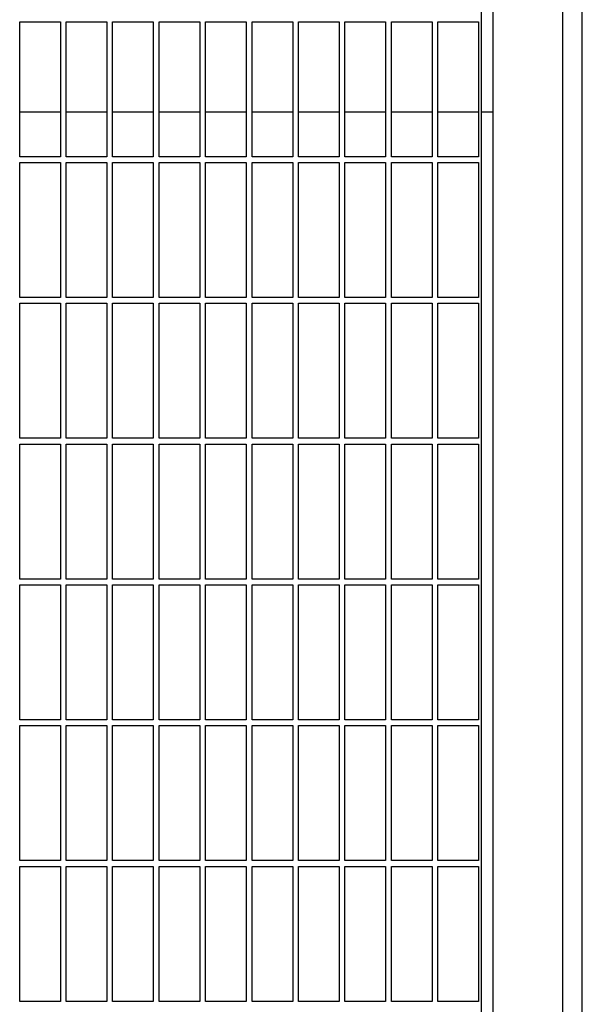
# Model space of a CAD drawing. Header units: inches. Extents: x 5 to 1128, y -85 to 748.
# Tile 669 of 693: x 771 to 783, y 588 to 610. Entities that reach past the tile are written whole.
import ezdxf

# ---------------------------------------------------------------- set-up
doc = ezdxf.new("R2010")
doc.units = ezdxf.units.IN
doc.header["$LTSCALE"] = 32
doc.header["$MEASUREMENT"] = 0
doc.layers.add('Visible (ANSI)', color=7, linetype='Continuous', lineweight=30)

msp = doc.modelspace()

# ---------------------------------------------------------------- linework, layer by layer
at = {"layer": 'Visible (ANSI)'}
for p, q in [((780.86063, 558.35978), (780.86063, 636.85978)), ((782.36063, 558.35978), (782.36063, 636.10978)), ((782.78063, 558.35978), (782.78063, 636.10978)), ((780.61063, 558.60978), (780.61063, 635.5653)), ((770.67313, 606.64103), (770.67313, 609.54728)), ((770.67313, 609.54728), (771.54813, 609.54728)), ((771.54813, 609.54728), (771.54813, 606.64103)), ((771.67313, 606.64103), (771.67313, 609.54728)), ((771.67313, 609.54728), (772.54813, 609.54728)), ((772.54813, 609.54728), (772.54813, 606.64103)), ((772.67313, 606.64103), (772.67313, 609.54728)), ((772.67313, 609.54728), (773.54813, 609.54728)), ((773.54813, 609.54728), (773.54813, 606.64103)), ((773.67313, 606.64103), (773.67313, 609.54728)), ((773.67313, 609.54728), (774.54813, 609.54728)), ((774.54813, 609.54728), (774.54813, 606.64103)), ((774.67313, 606.64103), (774.67313, 609.54728)), ((774.67313, 609.54728), (775.54813, 609.54728)), ((775.54813, 609.54728), (775.54813, 606.64103)), ((775.67313, 606.64103), (775.67313, 609.54728)), ((775.67313, 609.54728), (776.54813, 609.54728)), ((776.54813, 609.54728), (776.54813, 606.64103)), ((776.67313, 606.64103), (776.67313, 609.54728)), ((776.67313, 609.54728), (777.54813, 609.54728)), ((777.54813, 609.54728), (777.54813, 606.64103)), ((777.67313, 606.64103), (777.67313, 609.54728)), ((777.67313, 609.54728), (778.54813, 609.54728)), ((778.54813, 609.54728), (778.54813, 606.64103)), ((778.67313, 606.64103), (778.67313, 609.54728)), ((778.67313, 609.54728), (779.54813, 609.54728)), ((779.54813, 609.54728), (779.54813, 606.64103)), ((779.67313, 606.64103), (779.67313, 609.54728)), ((779.67313, 609.54728), (780.54813, 609.54728)), ((780.54813, 609.54728), (780.54813, 606.64103)), ((770.67313, 607.60978), (771.54813, 607.60978)), ((771.67313, 607.60978), (772.54813, 607.60978)), ((772.67313, 607.60978), (773.54813, 607.60978)), ((773.67313, 607.60978), (774.54813, 607.60978)), ((774.67313, 607.60978), (775.54813, 607.60978)), ((775.67313, 607.60978), (776.54813, 607.60978)), ((776.67313, 607.60978), (777.54813, 607.60978)), ((777.67313, 607.60978), (778.54813, 607.60978)), ((778.67313, 607.60978), (779.54813, 607.60978)), ((779.67313, 607.60978), (780.54813, 607.60978)), ((780.61063, 607.60978), (780.86063, 607.60978)), ((771.54813, 606.64103), (770.67313, 606.64103)), ((772.54813, 606.64103), (771.67313, 606.64103)), ((773.54813, 606.64103), (772.67313, 606.64103)), ((774.54813, 606.64103), (773.67313, 606.64103)), ((775.54813, 606.64103), (774.67313, 606.64103)), ((776.54813, 606.64103), (775.67313, 606.64103)), ((777.54813, 606.64103), (776.67313, 606.64103)), ((778.54813, 606.64103), (777.67313, 606.64103)), ((779.54813, 606.64103), (778.67313, 606.64103)), ((780.54813, 606.64103), (779.67313, 606.64103)), ((770.67313, 603.60978), (770.67313, 606.51603)), ((770.67313, 606.51603), (771.54813, 606.51603)), ((771.54813, 606.51603), (771.54813, 603.60978)), ((771.67313, 603.60978), (771.67313, 606.51603)), ((771.67313, 606.51603), (772.54813, 606.51603)), ((772.54813, 606.51603), (772.54813, 603.60978)), ((772.67313, 603.60978), (772.67313, 606.51603)), ((772.67313, 606.51603), (773.54813, 606.51603)), ((773.54813, 606.51603), (773.54813, 603.60978)), ((773.67313, 603.60978), (773.67313, 606.51603)), ((773.67313, 606.51603), (774.54813, 606.51603)), ((774.54813, 606.51603), (774.54813, 603.60978)), ((774.67313, 603.60978), (774.67313, 606.51603)), ((774.67313, 606.51603), (775.54813, 606.51603)), ((775.54813, 606.51603), (775.54813, 603.60978)), ((775.67313, 603.60978), (775.67313, 606.51603)), ((775.67313, 606.51603), (776.54813, 606.51603)), ((776.54813, 606.51603), (776.54813, 603.60978)), ((776.67313, 603.60978), (776.67313, 606.51603)), ((776.67313, 606.51603), (777.54813, 606.51603)), ((777.54813, 606.51603), (777.54813, 603.60978)), ((777.67313, 603.60978), (777.67313, 606.51603)), ((777.67313, 606.51603), (778.54813, 606.51603)), ((778.54813, 606.51603), (778.54813, 603.60978)), ((778.67313, 603.60978), (778.67313, 606.51603)), ((778.67313, 606.51603), (779.54813, 606.51603)), ((779.54813, 606.51603), (779.54813, 603.60978)), ((779.67313, 603.60978), (779.67313, 606.51603)), ((779.67313, 606.51603), (780.54813, 606.51603)), ((780.54813, 606.51603), (780.54813, 603.60978)), ((771.54813, 603.60978), (770.67313, 603.60978)), ((772.54813, 603.60978), (771.67313, 603.60978)), ((773.54813, 603.60978), (772.67313, 603.60978)), ((774.54813, 603.60978), (773.67313, 603.60978)), ((775.54813, 603.60978), (774.67313, 603.60978)), ((776.54813, 603.60978), (775.67313, 603.60978)), ((777.54813, 603.60978), (776.67313, 603.60978)), ((778.54813, 603.60978), (777.67313, 603.60978)), ((779.54813, 603.60978), (778.67313, 603.60978)), ((780.54813, 603.60978), (779.67313, 603.60978)), ((770.67313, 600.57853), (770.67313, 603.48478)), ((770.67313, 603.48478), (771.54813, 603.48478)), ((771.54813, 603.48478), (771.54813, 600.57853)), ((771.67313, 600.57853), (771.67313, 603.48478)), ((771.67313, 603.48478), (772.54813, 603.48478)), ((772.54813, 603.48478), (772.54813, 600.57853)), ((772.67313, 600.57853), (772.67313, 603.48478)), ((772.67313, 603.48478), (773.54813, 603.48478)), ((773.54813, 603.48478), (773.54813, 600.57853)), ((773.67313, 600.57853), (773.67313, 603.48478)), ((773.67313, 603.48478), (774.54813, 603.48478)), ((774.54813, 603.48478), (774.54813, 600.57853)), ((774.67313, 600.57853), (774.67313, 603.48478)), ((774.67313, 603.48478), (775.54813, 603.48478)), ((775.54813, 603.48478), (775.54813, 600.57853)), ((775.67313, 600.57853), (775.67313, 603.48478)), ((775.67313, 603.48478), (776.54813, 603.48478)), ((776.54813, 603.48478), (776.54813, 600.57853)), ((776.67313, 600.57853), (776.67313, 603.48478)), ((776.67313, 603.48478), (777.54813, 603.48478)), ((777.54813, 603.48478), (777.54813, 600.57853)), ((777.67313, 600.57853), (777.67313, 603.48478)), ((777.67313, 603.48478), (778.54813, 603.48478)), ((778.54813, 603.48478), (778.54813, 600.57853)), ((778.67313, 600.57853), (778.67313, 603.48478)), ((778.67313, 603.48478), (779.54813, 603.48478)), ((779.54813, 603.48478), (779.54813, 600.57853)), ((779.67313, 600.57853), (779.67313, 603.48478)), ((779.67313, 603.48478), (780.54813, 603.48478)), ((780.54813, 603.48478), (780.54813, 600.57853)), ((771.54813, 600.57853), (770.67313, 600.57853)), ((770.67313, 597.54728), (770.67313, 600.45353)), ((770.67313, 600.45353), (771.54813, 600.45353)), ((771.54813, 600.45353), (771.54813, 597.54728)), ((772.54813, 600.57853), (771.67313, 600.57853)), ((771.67313, 597.54728), (771.67313, 600.45353)), ((771.67313, 600.45353), (772.54813, 600.45353)), ((772.54813, 600.45353), (772.54813, 597.54728)), ((773.54813, 600.57853), (772.67313, 600.57853)), ((772.67313, 597.54728), (772.67313, 600.45353)), ((772.67313, 600.45353), (773.54813, 600.45353)), ((773.54813, 600.45353), (773.54813, 597.54728)), ((774.54813, 600.57853), (773.67313, 600.57853)), ((773.67313, 597.54728), (773.67313, 600.45353)), ((773.67313, 600.45353), (774.54813, 600.45353)), ((774.54813, 600.45353), (774.54813, 597.54728)), ((775.54813, 600.57853), (774.67313, 600.57853)), ((774.67313, 597.54728), (774.67313, 600.45353)), ((774.67313, 600.45353), (775.54813, 600.45353)), ((775.54813, 600.45353), (775.54813, 597.54728)), ((776.54813, 600.57853), (775.67313, 600.57853)), ((775.67313, 597.54728), (775.67313, 600.45353)), ((775.67313, 600.45353), (776.54813, 600.45353)), ((776.54813, 600.45353), (776.54813, 597.54728)), ((777.54813, 600.57853), (776.67313, 600.57853)), ((776.67313, 597.54728), (776.67313, 600.45353)), ((776.67313, 600.45353), (777.54813, 600.45353)), ((777.54813, 600.45353), (777.54813, 597.54728)), ((778.54813, 600.57853), (777.67313, 600.57853)), ((777.67313, 597.54728), (777.67313, 600.45353)), ((777.67313, 600.45353), (778.54813, 600.45353)), ((778.54813, 600.45353), (778.54813, 597.54728)), ((779.54813, 600.57853), (778.67313, 600.57853)), ((778.67313, 597.54728), (778.67313, 600.45353)), ((778.67313, 600.45353), (779.54813, 600.45353)), ((779.54813, 600.45353), (779.54813, 597.54728)), ((780.54813, 600.57853), (779.67313, 600.57853)), ((779.67313, 597.54728), (779.67313, 600.45353)), ((779.67313, 600.45353), (780.54813, 600.45353)), ((780.54813, 600.45353), (780.54813, 597.54728)), ((771.54813, 597.54728), (770.67313, 597.54728)), ((772.54813, 597.54728), (771.67313, 597.54728)), ((773.54813, 597.54728), (772.67313, 597.54728)), ((774.54813, 597.54728), (773.67313, 597.54728)), ((775.54813, 597.54728), (774.67313, 597.54728)), ((776.54813, 597.54728), (775.67313, 597.54728)), ((777.54813, 597.54728), (776.67313, 597.54728)), ((778.54813, 597.54728), (777.67313, 597.54728)), ((779.54813, 597.54728), (778.67313, 597.54728)), ((780.54813, 597.54728), (779.67313, 597.54728)), ((770.67313, 594.51603), (770.67313, 597.42228)), ((770.67313, 597.42228), (771.54813, 597.42228)), ((771.54813, 597.42228), (771.54813, 594.51603)), ((771.67313, 594.51603), (771.67313, 597.42228)), ((771.67313, 597.42228), (772.54813, 597.42228)), ((772.54813, 597.42228), (772.54813, 594.51603)), ((772.67313, 594.51603), (772.67313, 597.42228)), ((772.67313, 597.42228), (773.54813, 597.42228)), ((773.54813, 597.42228), (773.54813, 594.51603)), ((773.67313, 594.51603), (773.67313, 597.42228)), ((773.67313, 597.42228), (774.54813, 597.42228)), ((774.54813, 597.42228), (774.54813, 594.51603)), ((774.67313, 594.51603), (774.67313, 597.42228)), ((774.67313, 597.42228), (775.54813, 597.42228)), ((775.54813, 597.42228), (775.54813, 594.51603)), ((775.67313, 594.51603), (775.67313, 597.42228)), ((775.67313, 597.42228), (776.54813, 597.42228)), ((776.54813, 597.42228), (776.54813, 594.51603)), ((776.67313, 594.51603), (776.67313, 597.42228)), ((776.67313, 597.42228), (777.54813, 597.42228)), ((777.54813, 597.42228), (777.54813, 594.51603)), ((777.67313, 594.51603), (777.67313, 597.42228)), ((777.67313, 597.42228), (778.54813, 597.42228)), ((778.54813, 597.42228), (778.54813, 594.51603)), ((778.67313, 594.51603), (778.67313, 597.42228)), ((778.67313, 597.42228), (779.54813, 597.42228)), ((779.54813, 597.42228), (779.54813, 594.51603)), ((779.67313, 594.51603), (779.67313, 597.42228)), ((779.67313, 597.42228), (780.54813, 597.42228)), ((780.54813, 597.42228), (780.54813, 594.51603)), ((771.54813, 594.51603), (770.67313, 594.51603)), ((772.54813, 594.51603), (771.67313, 594.51603)), ((773.54813, 594.51603), (772.67313, 594.51603)), ((774.54813, 594.51603), (773.67313, 594.51603)), ((775.54813, 594.51603), (774.67313, 594.51603)), ((776.54813, 594.51603), (775.67313, 594.51603)), ((777.54813, 594.51603), (776.67313, 594.51603)), ((778.54813, 594.51603), (777.67313, 594.51603)), ((779.54813, 594.51603), (778.67313, 594.51603)), ((780.54813, 594.51603), (779.67313, 594.51603)), ((770.67313, 591.48478), (770.67313, 594.39103)), ((770.67313, 594.39103), (771.54813, 594.39103)), ((771.54813, 594.39103), (771.54813, 591.48478)), ((771.67313, 591.48478), (771.67313, 594.39103)), ((771.67313, 594.39103), (772.54813, 594.39103)), ((772.54813, 594.39103), (772.54813, 591.48478)), ((772.67313, 591.48478), (772.67313, 594.39103)), ((772.67313, 594.39103), (773.54813, 594.39103)), ((773.54813, 594.39103), (773.54813, 591.48478)), ((773.67313, 591.48478), (773.67313, 594.39103)), ((773.67313, 594.39103), (774.54813, 594.39103)), ((774.54813, 594.39103), (774.54813, 591.48478)), ((774.67313, 591.48478), (774.67313, 594.39103)), ((774.67313, 594.39103), (775.54813, 594.39103)), ((775.54813, 594.39103), (775.54813, 591.48478)), ((775.67313, 591.48478), (775.67313, 594.39103)), ((775.67313, 594.39103), (776.54813, 594.39103)), ((776.54813, 594.39103), (776.54813, 591.48478)), ((776.67313, 591.48478), (776.67313, 594.39103)), ((776.67313, 594.39103), (777.54813, 594.39103)), ((777.54813, 594.39103), (777.54813, 591.48478)), ((777.67313, 591.48478), (777.67313, 594.39103)), ((777.67313, 594.39103), (778.54813, 594.39103)), ((778.54813, 594.39103), (778.54813, 591.48478)), ((778.67313, 591.48478), (778.67313, 594.39103)), ((778.67313, 594.39103), (779.54813, 594.39103)), ((779.54813, 594.39103), (779.54813, 591.48478)), ((779.67313, 591.48478), (779.67313, 594.39103)), ((779.67313, 594.39103), (780.54813, 594.39103)), ((780.54813, 594.39103), (780.54813, 591.48478)), ((771.54813, 591.48478), (770.67313, 591.48478)), ((770.67313, 588.45353), (770.67313, 591.35978)), ((770.67313, 591.35978), (771.54813, 591.35978)), ((771.54813, 591.35978), (771.54813, 588.45353)), ((772.54813, 591.48478), (771.67313, 591.48478)), ((771.67313, 588.45353), (771.67313, 591.35978)), ((771.67313, 591.35978), (772.54813, 591.35978)), ((772.54813, 591.35978), (772.54813, 588.45353)), ((773.54813, 591.48478), (772.67313, 591.48478)), ((772.67313, 588.45353), (772.67313, 591.35978)), ((772.67313, 591.35978), (773.54813, 591.35978)), ((773.54813, 591.35978), (773.54813, 588.45353)), ((774.54813, 591.48478), (773.67313, 591.48478)), ((773.67313, 588.45353), (773.67313, 591.35978)), ((773.67313, 591.35978), (774.54813, 591.35978)), ((774.54813, 591.35978), (774.54813, 588.45353)), ((775.54813, 591.48478), (774.67313, 591.48478)), ((774.67313, 588.45353), (774.67313, 591.35978)), ((774.67313, 591.35978), (775.54813, 591.35978)), ((775.54813, 591.35978), (775.54813, 588.45353)), ((776.54813, 591.48478), (775.67313, 591.48478)), ((775.67313, 588.45353), (775.67313, 591.35978)), ((775.67313, 591.35978), (776.54813, 591.35978)), ((776.54813, 591.35978), (776.54813, 588.45353)), ((777.54813, 591.48478), (776.67313, 591.48478)), ((776.67313, 588.45353), (776.67313, 591.35978)), ((776.67313, 591.35978), (777.54813, 591.35978)), ((777.54813, 591.35978), (777.54813, 588.45353)), ((778.54813, 591.48478), (777.67313, 591.48478)), ((777.67313, 588.45353), (777.67313, 591.35978)), ((777.67313, 591.35978), (778.54813, 591.35978)), ((778.54813, 591.35978), (778.54813, 588.45353)), ((779.54813, 591.48478), (778.67313, 591.48478)), ((778.67313, 588.45353), (778.67313, 591.35978)), ((778.67313, 591.35978), (779.54813, 591.35978)), ((779.54813, 591.35978), (779.54813, 588.45353)), ((780.54813, 591.48478), (779.67313, 591.48478)), ((779.67313, 588.45353), (779.67313, 591.35978)), ((779.67313, 591.35978), (780.54813, 591.35978)), ((780.54813, 591.35978), (780.54813, 588.45353)), ((771.54813, 588.45353), (770.67313, 588.45353)), ((772.54813, 588.45353), (771.67313, 588.45353)), ((773.54813, 588.45353), (772.67313, 588.45353)), ((774.54813, 588.45353), (773.67313, 588.45353)), ((775.54813, 588.45353), (774.67313, 588.45353)), ((776.54813, 588.45353), (775.67313, 588.45353)), ((777.54813, 588.45353), (776.67313, 588.45353)), ((778.54813, 588.45353), (777.67313, 588.45353)), ((779.54813, 588.45353), (778.67313, 588.45353)), ((780.54813, 588.45353), (779.67313, 588.45353))]:
    msp.add_line(p, q, dxfattribs=at)

doc.saveas('drawing.dxf')
